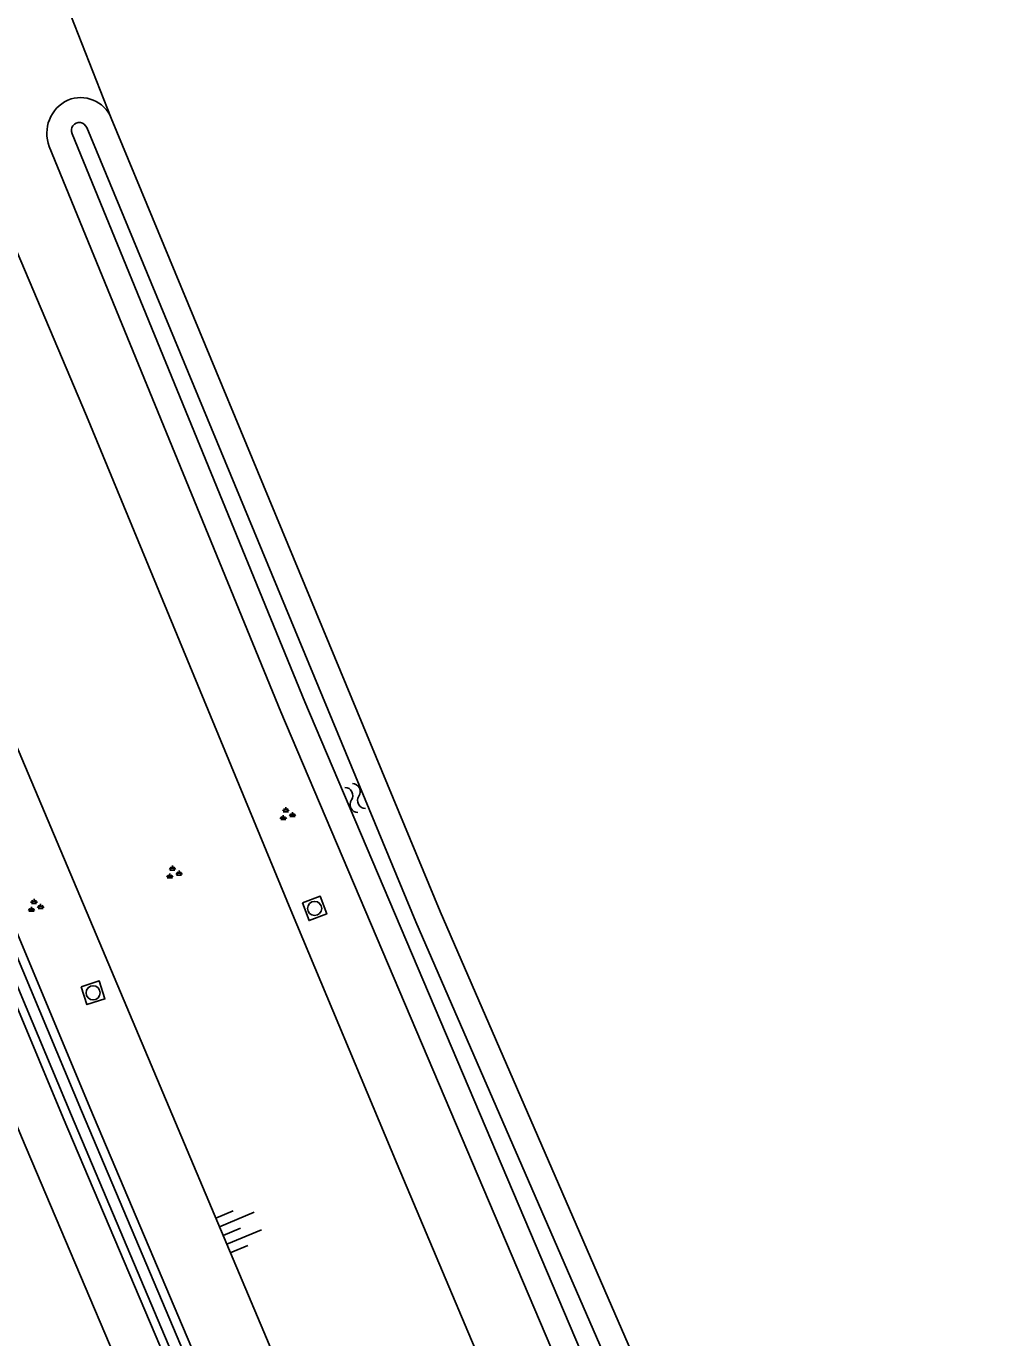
# Model space of a CAD drawing. Extents: x 135999 to 138000, y 396000 to 398501.
# Drawn here: x 137150.3 to 137201, y 397713.6 to 397783.2 of the extents above; entities that cross this region are included whole.
import ezdxf

# ---------------------------------------------------------------- set-up
doc = ezdxf.new("R2010")
doc.units = 0
for name, color, linetype in [('gg-knt-BGT kruinlijn', 7, 'Continuous'), ('gg-knt-bovenkant onderkant talud', 7, 'Continuous'), ('gg-knt-verharding', 7, 'Continuous'), ('gg-kntw-bovenkant insteek waterloop', 7, 'Continuous'), ('gg-kntw-waterlijn', 7, 'Continuous'), ('gg-kwrk-kunstwerk', 7, 'Continuous'), ('gt-grn-groengrens', 7, 'Continuous'), ('gt-symb-groenvak', 7, 'Continuous'), ('gt-symb-rioolschacht', 7, 'Continuous'), ('gt-symb-talud symbool', 7, 'Continuous'), ('gt-symb-watersymbool', 7, 'Continuous')]:
    doc.layers.add(name, color=color, linetype=linetype)

# ---------------------------------------------------------------- blocks, each defined once
blk = doc.blocks.new('gt0-GRVAK')
at = {"layer": 'gt-symb-groenvak'}
for p, q in [((-0.11, 0.189), (-0.228, 0.24)), ((-0.182, 0.153), (0.088, 0.153)), ((-0.091, 0.211), (-0.156, 0.322)), ((-0.047, 0.214), (-0.047, 0.393)), ((-0.004, 0.211), (0.061, 0.322)), ((0.015, 0.189), (0.133, 0.24)), ((0.262, -0.052), (0.197, 0.059)), ((0.305, -0.049), (0.305, 0.13)), ((0.349, -0.052), (0.414, 0.059)), ((-0.245, -0.228), (-0.363, -0.177)), ((-0.318, -0.264), (-0.047, -0.264)), ((-0.226, -0.206), (-0.291, -0.095)), ((-0.183, -0.203), (-0.183, -0.024)), ((-0.139, -0.206), (-0.074, -0.095)), ((-0.12, -0.228), (-0.002, -0.177)), ((0.243, -0.074), (0.125, -0.023)), ((0.17, -0.11), (0.441, -0.11)), ((0.368, -0.074), (0.486, -0.023))]:
    blk.add_line(p, q, dxfattribs=at)
blk = doc.blocks.new('gt0-TALUD_1')
at = {"layer": 'gt-symb-talud symbool'}
for p, q in [((-1, -1), (-1, 0)), ((-0.5, -2), (-0.5, 0)), ((0, -1), (0, 0)), ((0.5, -2), (0.5, 0)), ((1, -1), (1, 0))]:
    blk.add_line(p, q, dxfattribs=at)
blk = doc.blocks.new('gt0-RS')
at = {"layer": 'gt-symb-rioolschacht'}
blk.add_lwpolyline([(-0.5, -0.5), (0.5, -0.5), (0.5, 0.5), (-0.5, 0.5)], close=True, dxfattribs=at)
blk.add_circle((0, 0), 0.375, dxfattribs=at)
blk = doc.blocks.new('gt0-WA')
at = {"layer": 'gt-symb-watersymbool'}
for centre, start, end in [((-0.323, 0.022), 28.07249, 151.92751), ((0.427, 0.422), 208.07248, 331.92751), ((-0.323, -0.428), 28.07249, 151.92751), ((0.427, -0.028), 208.07248, 331.92751)]:
    blk.add_arc(centre, 0.425, start, end, dxfattribs=at)

msp = doc.modelspace()

# ---------------------------------------------------------------- linework, layer by layer
at = {"layer": 'gg-knt-BGT kruinlijn'}
msp.add_lwpolyline([(137125.565, 397803.777), (137138.505, 397771.559), (137153.963, 397734.999), (137180.129, 397673.008)], dxfattribs=at)
at = {"layer": 'gg-knt-bovenkant onderkant talud'}
msp.add_lwpolyline([(137189.763, 397676.113), (137175.629, 397709.38), (137169.949, 397722.828), (137164.303, 397736.29), (137153.455, 397762.52), (137149.982, 397770.757), (137146.442, 397778.966), (137145.607, 397780.739)], dxfattribs=at)
at = {"layer": 'gg-knt-verharding'}
for points in [[(137080.815, 397899.026), (137089.257, 397876.56), (137096.588, 397857.312), (137103.937, 397838.278), (137111.407, 397819.195), (137118.959, 397800.155), (137126.616, 397781.07), (137134.294, 397762.153), (137142.182, 397743.056), (137150.018, 397724.265), (137158.052, 397705.31), (137166.115, 397686.504), (137172.879, 397670.804)], [(137132.42, 397774.359), (137132.022, 397774.198), (137136.546, 397763.104), (137144.651, 397743.431), (137152.227, 397725.281), (137160.344, 397706.166), (137168.333, 397687.541), (137175.139, 397671.785)], [(137178.838, 397667.027), (137161.698, 397706.796), (137153.641, 397725.826), (137146.029, 397744.039), (137138.018, 397763.476), (137133.416, 397774.764), (137133.161, 397774.66)]]:
    msp.add_lwpolyline(points, dxfattribs=at)
at = {"layer": 'gg-kntw-bovenkant insteek waterloop'}
for points in [[(137154.774, 397778.331), (137172.222, 397736.221), (137187.427, 397701.265), (137201.021, 397669.573)], [(137196.933, 397669.131), (137183.815, 397699.662), (137163.768, 397746.823), (137151.485, 397776.817)]]:
    msp.add_lwpolyline(points, dxfattribs=at)
for centre, radius, start, end in [((137153.301, 397777.522), 1.948, 115.34615, 201.2274), ((137153.139, 397777.639), 1.776, 22.93129, 112.22103)]:
    msp.add_arc(centre, radius, start, end, dxfattribs=at)
at = {"layer": 'gg-kntw-waterlijn'}
for points in [[(137153.468, 397777.821), (137170.937, 397735.675), (137186.145, 397700.711), (137199.457, 397669.678)], [(137198.397, 397669.223), (137185.085, 397700.205), (137165.043, 397747.355), (137152.691, 397777.499)]]:
    msp.add_lwpolyline(points, dxfattribs=at)
msp.add_arc((137153.075, 397777.67), 0.421, 21.02517, 203.99448, dxfattribs=at)
at = {"layer": 'gg-kwrk-kunstwerk'}
for points in [[(137177.866, 397666.59), (137168.73, 397687.624), (137160.74, 397706.282), (137152.66, 397725.394), (137145.021, 397743.627), (137136.987, 397763.119), (137132.42, 397774.359)], [(137178.596, 397666.918), (137178.387, 397666.824), (137169.271, 397687.854), (137161.294, 397706.506), (137153.193, 397725.657), (137145.555, 397743.894), (137137.532, 397763.305), (137132.96, 397774.578), (137133.161, 397774.66)]]:
    msp.add_lwpolyline(points, dxfattribs=at)
at = {"layer": 'gt-grn-groengrens'}
msp.add_line((137154.774, 397778.331), (137150.686, 397788.703), dxfattribs=at)

# ---------------------------------------------------------------- block references
at = {"layer": 'gt-symb-groenvak'}
for p in [(137164.083, 397741.371), (137158.066, 397738.272), (137150.721, 397736.501)]:
    msp.add_blockref('gt0-GRVAK', p, dxfattribs=at)
at = {"layer": 'gt-symb-rioolschacht'}
for p, rotation in [((137165.566, 397736.39), -69.75249849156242), ((137153.808, 397731.911), -72.36228444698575)]:
    msp.add_blockref('gt0-RS', p, dxfattribs=dict(at, rotation=rotation))
at = {"layer": 'gt-symb-talud symbool', "xscale": 0.9998499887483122, "yscale": 0.9998499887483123, "rotation": 112.46117570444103}
msp.add_blockref('gt0-TALUD_1', (137160.706, 397719.038), dxfattribs=at)
at = {"layer": 'gt-symb-watersymbool', "rotation": -62.564181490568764}
msp.add_blockref('gt0-WA', (137167.695, 397742.295), dxfattribs=at)

doc.saveas('drawing.dxf')
